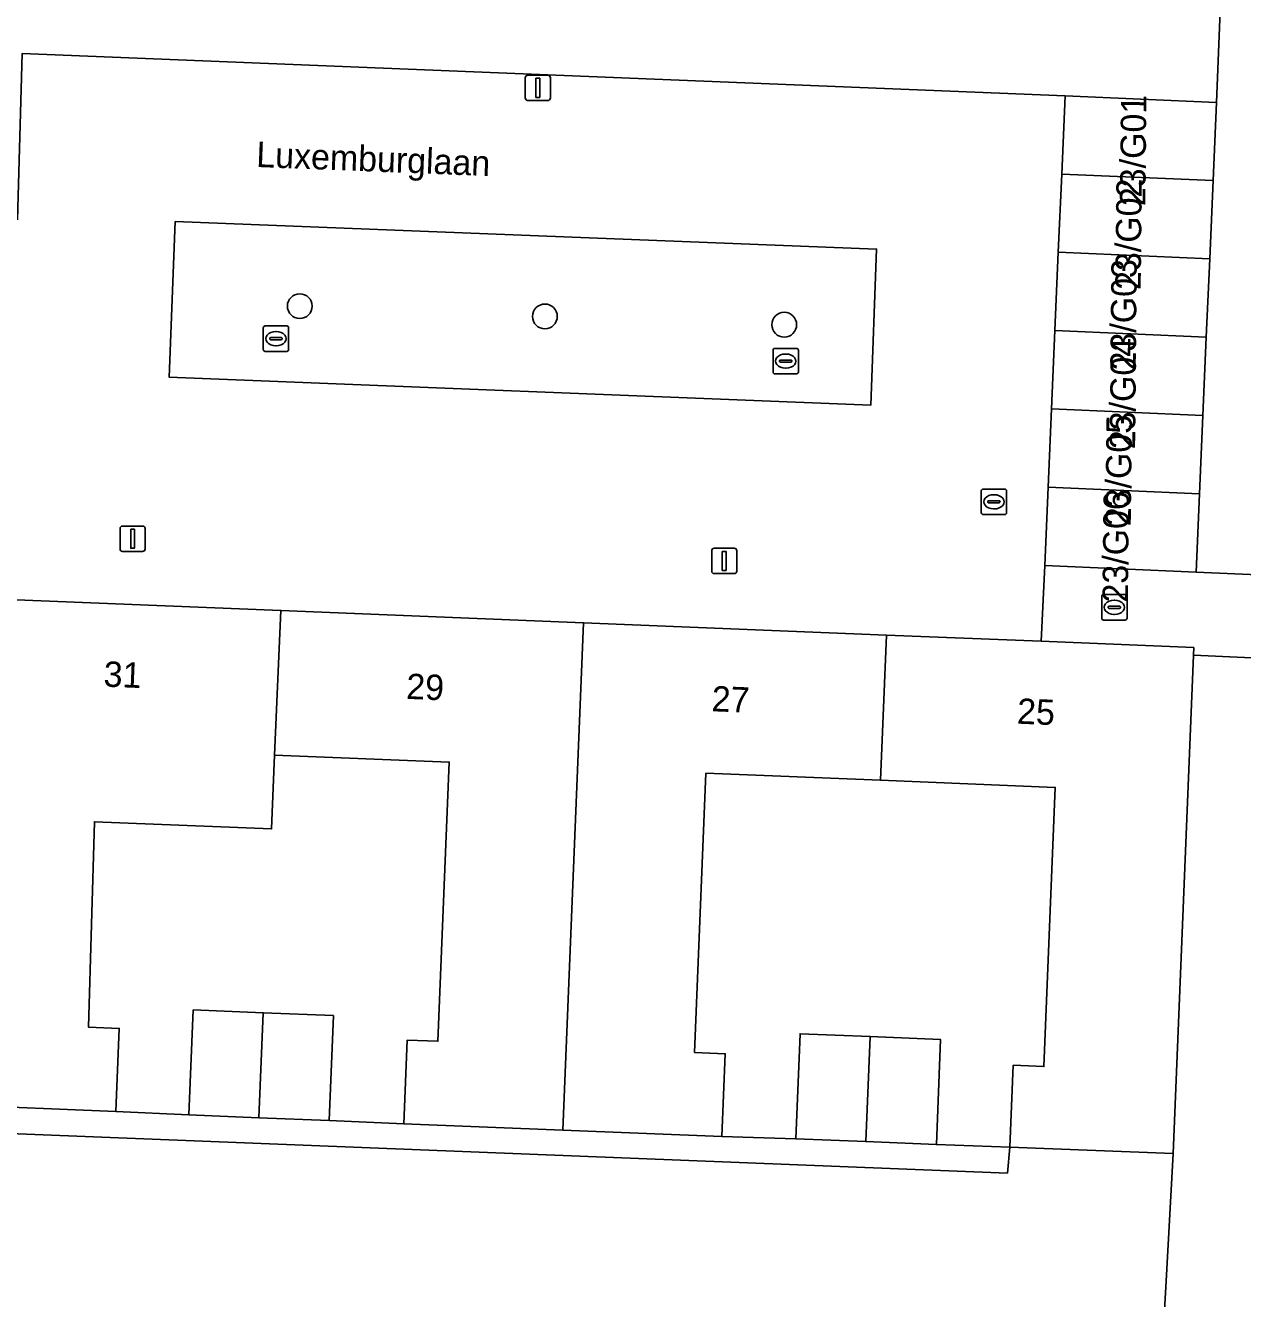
# Model space of a CAD drawing. Extents: x 160786 to 161429, y 386828 to 387485.
# Drawn here: x 161338.8 to 161386.8, y 387136.6 to 387186.8 of the extents above; entities that cross this region are included whole.
import ezdxf

# ---------------------------------------------------------------- set-up
doc = ezdxf.new("R2010")
doc.units = 0
for name, color, linetype in [('IMGEO_Boom', 7, 'Continuous'), ('IMGEO_Brandkraan', 7, 'Continuous'), ('IMGEO_Erf', 7, 'Continuous'), ('IMGEO_Groenvoorziening', 7, 'Continuous'), ('IMGEO_Kolk', 7, 'Continuous'), ('IMGEO_Lichtmast', 7, 'Continuous'), ('IMGEO_Openbare_ruimte_label', 7, 'Continuous'), ('IMGEO_Pand', 7, 'Continuous'), ('IMGEO_Pand_nummerreeks', 7, 'Continuous'), ('IMGEO_Parkeervlak_open', 7, 'Continuous'), ('IMGEO_Rijbaan_lokaal_open', 7, 'Continuous'), ('IMGEO_Rioolput', 7, 'Continuous'), ('IMGEO_Voetpad_open', 7, 'Continuous')]:
    doc.layers.add(name, color=color, linetype=linetype)

msp = doc.modelspace()

# ---------------------------------------------------------------- linework, layer by layer
at = {"layer": 'IMGEO_Boom'}
for centre in [(161349.61, 387175.698), (161359.267, 387175.293), (161368.696, 387174.967)]:
    msp.add_circle(centre, 0.489, dxfattribs=at)
at = {"layer": 'IMGEO_Brandkraan'}
for p, q in [((161381.204, 387163.405), (161381.204, 387164.257)), ((161381.279, 387164.331), (161382.131, 387164.331)), ((161381.506, 387163.874), (161381.904, 387163.874)), ((161381.692, 387164.111), (161381.717, 387164.111)), ((161382.205, 387164.257), (161382.205, 387163.405)), ((161381.463, 387163.825), (161381.463, 387163.837)), ((161381.901, 387163.788), (161381.503, 387163.788)), ((161381.715, 387163.551), (161381.69, 387163.551)), ((161381.947, 387163.837), (161381.947, 387163.825)), ((161382.131, 387163.331), (161381.279, 387163.331))]:
    msp.add_line(p, q, dxfattribs=at)
for points in [[(161381.204, 387163.405), (161381.204, 387164.257)], [(161381.279, 387164.331), (161382.131, 387164.331)], [(161382.205, 387164.257), (161382.205, 387163.405)], [(161382.131, 387163.331), (161381.279, 387163.331)]]:
    msp.add_lwpolyline(points, dxfattribs=at)
for centre, radius, start, end in [((161381.281, 387164.255), 0.0765, 91.552, 178.448), ((161381.281, 387164.255), 0.0765, 91.552, 178.448), ((161381.503, 387163.834), 0.0403, 85.8775, 175.7526), ((161381.908, 387163.836), 0.0386, 1.7309, 96.639), ((161382.129, 387164.255), 0.0765, 1.552, 88.448), ((161382.129, 387164.255), 0.0765, 1.552, 88.448), ((161381.281, 387163.407), 0.0765, 181.552, 268.448), ((161381.281, 387163.407), 0.0765, 181.552, 268.448), ((161381.5, 387163.824), 0.0366, 178.938, 274.7102), ((161381.904, 387163.831), 0.043, 264.8664, 352.4533), ((161382.129, 387163.407), 0.0765, 271.552, 358.448), ((161382.129, 387163.407), 0.0765, 271.552, 358.448)]:
    msp.add_arc(centre, radius, start, end, dxfattribs=at)
for centre, major_axis, ratio, start_param, end_param in [((161381.691, 387163.831), (-0.387, 0.002), 0.722429, 4.712389, 7.853982), ((161381.716, 387163.831), (-0.39, 0.002), 0.717154, 1.570796, 4.712389)]:
    msp.add_ellipse(centre, major_axis=major_axis, ratio=ratio, start_param=start_param, end_param=end_param, dxfattribs=at)
at = {"layer": 'IMGEO_Erf'}
for points in [[(161338.494, 387179.104), (161338.672, 387185.65), (161379.763, 387183.988), (161385.728, 387183.729), (161386.657, 387207.071)], [(161383.659, 387135.705), (161383.732, 387137.042), (161384.021, 387142.306), (161377.587, 387142.566), (161377.49, 387141.542), (161311.739, 387144.153), (161311.343, 387133.51)]]:
    msp.add_lwpolyline(points, dxfattribs=at)
for points in [[(161355.497, 387157.731), (161348.618, 387158.01), (161348.5, 387155.101), (161341.516, 387155.385), (161341.291, 387147.288), (161342.5, 387147.238), (161342.367, 387143.97), (161345.243, 387143.83), (161345.411, 387147.967), (161348.172, 387147.855), (161350.937, 387147.743), (161350.769, 387143.606), (161353.709, 387143.485), (161353.842, 387146.781), (161355.051, 387146.731)], [(161377.587, 387142.566), (161377.717, 387145.787), (161378.926, 387145.737), (161379.372, 387156.737), (161372.492, 387157.016), (161365.613, 387157.295), (161365.166, 387146.294), (161366.375, 387146.244), (161366.242, 387142.976), (161369.153, 387142.89), (161369.321, 387147.027), (161372.081, 387146.915), (161374.858, 387146.802), (161374.69, 387142.665)]]:
    msp.add_lwpolyline(points, close=True, dxfattribs=at)
at = {"layer": 'IMGEO_Groenvoorziening'}
for points in [[(161394.941, 387233.543), (161387.758, 387233.832), (161386.969, 387214.218), (161386.657, 387207.071), (161385.728, 387183.729), (161385.594, 387180.646), (161385.46, 387177.56), (161385.326, 387174.474), (161385.192, 387171.388), (161385.058, 387168.302), (161384.924, 387165.217), (161392.245, 387164.908)], [(161391.991, 387161.617), (161384.819, 387161.948), (161384.021, 387142.306), (161383.732, 387137.042), (161383.659, 387135.705), (161382.743, 387111.952), (161382.62, 387108.852), (161382.498, 387105.753), (161382.375, 387102.655), (161382.252, 387099.554), (161382.13, 387096.454), (161382.007, 387093.357), (161388.815, 387092.987)]]:
    msp.add_lwpolyline(points, close=True, dxfattribs=at)
at = {"layer": 'IMGEO_Kolk'}
for p, q in [((161348.246, 387174.918), (161349.098, 387174.918)), ((161348.171, 387173.992), (161348.171, 387174.844)), ((161348.43, 387174.412), (161348.43, 387174.424)), ((161348.473, 387174.461), (161348.871, 387174.461)), ((161348.659, 387174.698), (161348.684, 387174.698)), ((161348.914, 387174.424), (161348.914, 387174.412)), ((161349.172, 387174.844), (161349.172, 387173.992)), ((161349.098, 387173.918), (161348.246, 387173.918)), ((161348.868, 387174.375), (161348.47, 387174.375)), ((161348.682, 387174.138), (161348.657, 387174.138)), ((161368.257, 387173.106), (161368.257, 387173.958)), ((161368.332, 387174.032), (161369.184, 387174.032)), ((161369.258, 387173.958), (161369.258, 387173.106)), ((161368.516, 387173.526), (161368.516, 387173.538)), ((161368.954, 387173.489), (161368.556, 387173.489)), ((161368.559, 387173.575), (161368.957, 387173.575)), ((161368.745, 387173.812), (161368.77, 387173.812)), ((161369, 387173.538), (161369, 387173.526)), ((161369.184, 387173.032), (161368.332, 387173.032)), ((161368.768, 387173.252), (161368.743, 387173.252))]:
    msp.add_line(p, q, dxfattribs=at)
for points in [[(161348.246, 387174.918), (161349.098, 387174.918)], [(161348.171, 387173.992), (161348.171, 387174.844)], [(161349.172, 387174.844), (161349.172, 387173.992)], [(161349.098, 387173.918), (161348.246, 387173.918)], [(161368.257, 387173.106), (161368.257, 387173.958)], [(161368.332, 387174.032), (161369.184, 387174.032)], [(161369.258, 387173.958), (161369.258, 387173.106)], [(161369.184, 387173.032), (161368.332, 387173.032)]]:
    msp.add_lwpolyline(points, dxfattribs=at)
for centre, radius, start, end in [((161348.248, 387174.842), 0.0765, 91.552, 178.448), ((161348.248, 387174.842), 0.0765, 91.552, 178.448), ((161349.096, 387174.842), 0.0765, 1.552, 88.448), ((161349.096, 387174.842), 0.0765, 1.552, 88.448), ((161348.47, 387174.421), 0.0403, 85.8775, 175.7526), ((161348.467, 387174.411), 0.0366, 178.938, 274.7102), ((161348.871, 387174.418), 0.043, 264.8664, 352.4533), ((161348.875, 387174.423), 0.0386, 1.7309, 96.639), ((161348.248, 387173.994), 0.0765, 181.552, 268.448), ((161348.248, 387173.994), 0.0765, 181.552, 268.448), ((161349.096, 387173.994), 0.0765, 271.552, 358.448), ((161349.096, 387173.994), 0.0765, 271.552, 358.448), ((161368.334, 387173.956), 0.0765, 91.552, 178.448), ((161368.334, 387173.956), 0.0765, 91.552, 178.448), ((161369.182, 387173.956), 0.0765, 1.552, 88.448), ((161369.182, 387173.956), 0.0765, 1.552, 88.448), ((161368.556, 387173.535), 0.0403, 85.8775, 175.7526), ((161368.553, 387173.525), 0.0366, 178.938, 274.7102), ((161368.957, 387173.532), 0.043, 264.8664, 352.4533), ((161368.961, 387173.537), 0.0386, 1.7309, 96.639), ((161368.334, 387173.108), 0.0765, 181.552, 268.448), ((161368.334, 387173.108), 0.0765, 181.552, 268.448), ((161369.182, 387173.108), 0.0765, 271.552, 358.448), ((161369.182, 387173.108), 0.0765, 271.552, 358.448)]:
    msp.add_arc(centre, radius, start, end, dxfattribs=at)
for centre, major_axis, ratio, start_param, end_param in [((161348.658, 387174.418), (-0.387, 0.002), 0.722429, 4.712389, 7.853982), ((161348.683, 387174.418), (-0.39, 0.002), 0.717154, 1.570796, 4.712389), ((161368.744, 387173.532), (-0.387, 0.002), 0.722429, 4.712389, 7.853982), ((161368.769, 387173.532), (-0.39, 0.002), 0.717154, 1.570796, 4.712389)]:
    msp.add_ellipse(centre, major_axis=major_axis, ratio=ratio, start_param=start_param, end_param=end_param, dxfattribs=at)
at = {"layer": 'IMGEO_Lichtmast'}
for p, q in [((161358.494, 387183.9), (161358.494, 387184.7)), ((161358.494, 387184.7), (161358.494, 387183.9)), ((161358.594, 387184.8), (161359.384, 387184.8)), ((161359.384, 387184.8), (161358.594, 387184.8)), ((161359.484, 387184.7), (161359.484, 387183.9)), ((161359.484, 387183.9), (161359.484, 387184.7)), ((161359.384, 387183.8), (161358.594, 387183.8)), ((161358.594, 387183.8), (161359.384, 387183.8)), ((161342.527, 387166.133), (161342.527, 387166.933)), ((161342.527, 387166.933), (161342.527, 387166.133)), ((161342.627, 387167.033), (161343.417, 387167.033)), ((161343.417, 387167.033), (161342.627, 387167.033)), ((161343.517, 387166.933), (161343.517, 387166.133)), ((161343.517, 387166.133), (161343.517, 387166.933)), ((161343.417, 387166.033), (161342.627, 387166.033)), ((161342.627, 387166.033), (161343.417, 387166.033)), ((161365.838, 387165.259), (161365.838, 387166.059)), ((161365.838, 387166.059), (161365.838, 387165.259)), ((161365.938, 387166.159), (161366.728, 387166.159)), ((161366.728, 387166.159), (161365.938, 387166.159)), ((161366.828, 387166.059), (161366.828, 387165.259)), ((161366.828, 387165.259), (161366.828, 387166.059)), ((161366.728, 387165.159), (161365.938, 387165.159)), ((161365.938, 387165.159), (161366.728, 387165.159))]:
    msp.add_line(p, q, dxfattribs=at)
for points in [[(161358.914, 387184.675), (161359.064, 387184.675), (161359.064, 387183.925), (161358.914, 387183.925), (161358.914, 387184.675)], [(161342.947, 387166.908), (161343.097, 387166.908), (161343.097, 387166.158), (161342.947, 387166.158), (161342.947, 387166.908)], [(161366.258, 387166.034), (161366.408, 387166.034), (161366.408, 387165.284), (161366.258, 387165.284), (161366.258, 387166.034)]]:
    msp.add_lwpolyline(points, dxfattribs=at)
for centre, start, end in [((161358.594, 387184.7), 90, 180), ((161358.594, 387184.7), 90, 180), ((161359.384, 387184.7), 0, 90), ((161359.384, 387184.7), 360, 90), ((161358.594, 387183.9), 180, 270), ((161358.594, 387183.9), 180, 270), ((161359.384, 387183.9), 270, 0), ((161359.384, 387183.9), 270, 0), ((161342.627, 387166.933), 90, 180), ((161342.627, 387166.933), 90, 180), ((161343.417, 387166.933), 0, 90), ((161343.417, 387166.933), 360, 90), ((161342.627, 387166.133), 180, 270), ((161342.627, 387166.133), 180, 270), ((161343.417, 387166.133), 270, 0), ((161343.417, 387166.133), 270, 0), ((161365.938, 387166.059), 90, 180), ((161365.938, 387166.059), 90, 180), ((161366.728, 387166.059), 0, 90), ((161366.728, 387166.059), 360, 90), ((161365.938, 387165.259), 180, 270), ((161365.938, 387165.259), 180, 270), ((161366.728, 387165.259), 270, 0), ((161366.728, 387165.259), 270, 0)]:
    msp.add_arc(centre, 0.1, start, end, dxfattribs=at)
at = {"layer": 'IMGEO_Pand'}
for points in [[(161379.629, 387180.905), (161385.594, 387180.646), (161385.728, 387183.729), (161379.763, 387183.988)], [(161379.495, 387177.819), (161385.46, 387177.56), (161385.594, 387180.646), (161379.629, 387180.905)], [(161379.361, 387174.733), (161385.326, 387174.474), (161385.46, 387177.56), (161379.495, 387177.819)], [(161379.227, 387171.647), (161385.192, 387171.388), (161385.326, 387174.474), (161379.361, 387174.733)], [(161379.093, 387168.561), (161385.058, 387168.302), (161385.192, 387171.388), (161379.227, 387171.647)], [(161378.959, 387165.476), (161384.924, 387165.217), (161385.058, 387168.302), (161379.093, 387168.561)], [(161341.516, 387155.385), (161348.5, 387155.101), (161348.618, 387158.01), (161348.868, 387163.708), (161336.808, 387164.198), (161336, 387144.229), (161342.367, 387143.97), (161342.5, 387147.238), (161341.291, 387147.288)], [(161359.975, 387143.231), (161360.789, 387163.224), (161348.868, 387163.708), (161348.618, 387158.01), (161355.497, 387157.731), (161355.051, 387146.731), (161353.842, 387146.781), (161353.709, 387143.485)], [(161366.242, 387142.976), (161366.375, 387146.244), (161365.166, 387146.294), (161365.613, 387157.295), (161372.492, 387157.016), (161372.725, 387162.74), (161360.789, 387163.224), (161359.975, 387143.231)], [(161384.819, 387161.948), (161384.831, 387162.248), (161378.824, 387162.492), (161372.725, 387162.74), (161372.492, 387157.016), (161379.372, 387156.737), (161378.926, 387145.737), (161377.717, 387145.787), (161377.587, 387142.566), (161384.021, 387142.306)], [(161347.991, 387143.719), (161348.172, 387147.855), (161345.411, 387147.967), (161345.243, 387143.83)], [(161350.769, 387143.606), (161350.937, 387147.743), (161348.172, 387147.855), (161347.991, 387143.719)], [(161371.912, 387142.778), (161372.081, 387146.915), (161369.321, 387147.027), (161369.153, 387142.89)], [(161374.69, 387142.665), (161374.858, 387146.802), (161372.081, 387146.915), (161371.912, 387142.778)]]:
    msp.add_lwpolyline(points, close=True, dxfattribs=at)
at = {"layer": 'IMGEO_Parkeervlak_open'}
msp.add_lwpolyline([(161372.338, 387177.95), (161344.701, 387179.033), (161344.461, 387172.905), (161372.109, 387171.794)], close=True, dxfattribs=at)
at = {"layer": 'IMGEO_Rijbaan_lokaal_open'}
for points in [[(161379.227, 387171.647), (161379.361, 387174.733), (161379.495, 387177.819), (161379.629, 387180.905), (161379.763, 387183.988), (161338.672, 387185.65), (161338.494, 387179.104)], [(161331.682, 387172.803), (161312.774, 387173.707), (161312.505, 387165.212), (161324.759, 387164.687), (161336.808, 387164.198), (161348.868, 387163.708), (161360.789, 387163.224), (161372.725, 387162.74), (161378.824, 387162.492), (161378.959, 387165.476), (161379.093, 387168.561), (161379.227, 387171.647)]]:
    msp.add_lwpolyline(points, dxfattribs=at)
msp.add_lwpolyline([(161344.461, 387172.905), (161344.701, 387179.033), (161372.338, 387177.95), (161372.109, 387171.794)], close=True, dxfattribs=at)
at = {"layer": 'IMGEO_Rioolput'}
for p, q in [((161376.458, 387167.563), (161376.458, 387168.415)), ((161376.533, 387168.489), (161377.385, 387168.489)), ((161377.459, 387168.415), (161377.459, 387167.563)), ((161376.717, 387167.983), (161376.717, 387167.995)), ((161377.155, 387167.946), (161376.757, 387167.946)), ((161376.76, 387168.032), (161377.158, 387168.032)), ((161376.946, 387168.269), (161376.971, 387168.269)), ((161377.201, 387167.995), (161377.201, 387167.983)), ((161377.385, 387167.489), (161376.533, 387167.489)), ((161376.969, 387167.709), (161376.944, 387167.709))]:
    msp.add_line(p, q, dxfattribs=at)
for points in [[(161376.458, 387167.563), (161376.458, 387168.415)], [(161376.533, 387168.489), (161377.385, 387168.489)], [(161377.459, 387168.415), (161377.459, 387167.563)], [(161377.385, 387167.489), (161376.533, 387167.489)]]:
    msp.add_lwpolyline(points, dxfattribs=at)
for centre, radius, start, end in [((161376.535, 387168.413), 0.0765, 91.552, 178.448), ((161376.535, 387168.413), 0.0765, 91.552, 178.448), ((161377.383, 387168.413), 0.0765, 1.552, 88.448), ((161377.383, 387168.413), 0.0765, 1.552, 88.448), ((161376.757, 387167.992), 0.0403, 85.8775, 175.7526), ((161376.754, 387167.982), 0.0366, 178.938, 274.7102), ((161377.158, 387167.989), 0.043, 264.8664, 352.4533), ((161377.162, 387167.994), 0.0386, 1.7309, 96.639), ((161376.535, 387167.565), 0.0765, 181.552, 268.448), ((161376.535, 387167.565), 0.0765, 181.552, 268.448), ((161377.383, 387167.565), 0.0765, 271.552, 358.448), ((161377.383, 387167.565), 0.0765, 271.552, 358.448)]:
    msp.add_arc(centre, radius, start, end, dxfattribs=at)
for centre, major_axis, ratio, start_param, end_param in [((161376.945, 387167.989), (-0.387, 0.002), 0.722429, 4.712389, 7.853982), ((161376.97, 387167.989), (-0.39, 0.002), 0.717154, 1.570796, 4.712389)]:
    msp.add_ellipse(centre, major_axis=major_axis, ratio=ratio, start_param=start_param, end_param=end_param, dxfattribs=at)
at = {"layer": 'IMGEO_Voetpad_open'}
msp.add_lwpolyline([(161400.238, 387164.515), (161392.245, 387164.908), (161384.924, 387165.217), (161378.959, 387165.476), (161378.824, 387162.492), (161384.831, 387162.248), (161384.819, 387161.948), (161391.991, 387161.617), (161398.931, 387161.307), (161399.071, 387161.301), (161399.211, 387161.295), (161399.489, 387161.283), (161399.702, 387161.273)], dxfattribs=at)
msp.add_lwpolyline([(161336, 387144.229), (161329.635, 387144.487), (161326.791, 387144.635), (161324.006, 387144.748), (161321.198, 387144.862), (161318.294, 387144.982), (161311.82, 387145.245), (161311.739, 387144.153), (161377.49, 387141.542), (161377.587, 387142.566), (161374.69, 387142.665), (161371.912, 387142.778), (161369.153, 387142.89), (161366.242, 387142.976), (161359.975, 387143.231), (161353.709, 387143.485), (161350.769, 387143.606), (161347.991, 387143.719), (161345.243, 387143.83), (161342.367, 387143.97)], close=True, dxfattribs=at)

# ---------------------------------------------------------------- texts
at = {"layer": 'IMGEO_Openbare_ruimte_label'}
msp.add_text('Luxemburglaan', height=1, rotation=357.7644, dxfattribs=at).set_placement((161347.883, 387181.183))
at = {"layer": 'IMGEO_Pand_nummerreeks'}
for s, rotation, p in [('23/G01', 89.399, (161382.922, 387179.636)), ('23/G02', 89.399, (161382.741, 387176.333)), ('23/G03', 89.399, (161382.545, 387173.16)), ('23/G04', 89.399, (161382.52, 387170.058)), ('23/G05', 89.399, (161382.35, 387167.023)), ('23/G06', 89.399, (161382.235, 387164.016)), ('31', 357.6738, (161341.867, 387160.71)), ('29', 357.6746, (161353.788, 387160.226)), ('27', 357.6746, (161365.822, 387159.737)), ('25', 357.6738, (161377.855, 387159.248))]:
    msp.add_text(s, height=1, rotation=rotation, dxfattribs=at).set_placement(p)

doc.saveas('drawing.dxf')
